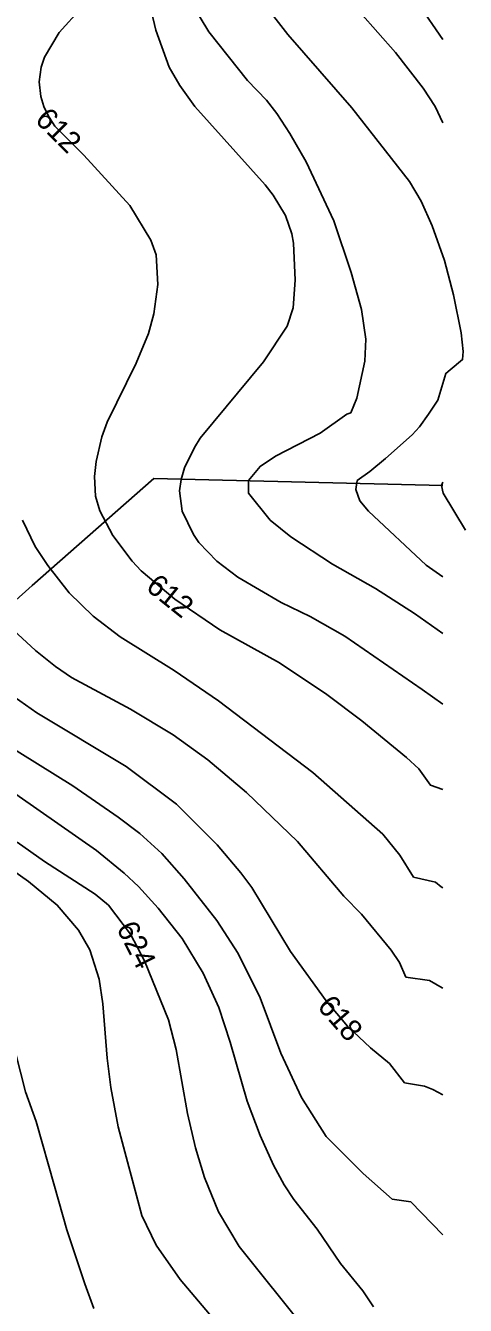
# Model space of a CAD drawing. Extents: x -709584 to -702006, y -1161789 to -1157496.
# Drawn here: x -705044 to -704841, y -1160762 to -1160169 of the extents above; entities that cross this region are included whole.
import ezdxf

# ---------------------------------------------------------------- set-up
doc = ezdxf.new("R2010")
doc.units = 0
for name, color, linetype in [('103_hranice KÚ', 7, 'Continuous'), ('120_vrstevnice hlavní', 7, 'Continuous'), ('121_vrstevnice hlavní_popis', 7, 'Continuous'), ('122_vrstevnice základní', 7, 'Continuous')]:
    doc.layers.add(name, color=color, linetype=linetype)

msp = doc.modelspace()

# ---------------------------------------------------------------- linework, layer by layer
at = {"layer": '103_hranice KÚ'}
msp.add_lwpolyline([(-705456.34, -1160325.18), (-705444.93, -1160337.04), (-705439.56, -1160344.33), (-705374.81, -1160391.61), (-705351.95, -1160406.86), (-705330, -1160421.18), (-705321.97, -1160427.78), (-705302.59, -1160442.66), (-705279.21, -1160460.62), (-705257.54, -1160474.3), (-705211.17, -1160498.29), (-705207.11, -1160500.76), (-705172.76, -1160521.04), (-705162.16, -1160528.05), (-705135.84, -1160545.5), (-705101.16, -1160482.07), (-705080.71, -1160463.73), (-705041.01, -1160428.26), (-704984.88, -1160378.73), (-704851.18, -1160381.92)], dxfattribs=at)
at = {"layer": '120_vrstevnice hlavní'}
for points in [[(-704985.84, -1160162.59), (-704983.84, -1160171.14), (-704977.72, -1160188.24), (-704972.73, -1160196.78), (-704965.89, -1160206.48), (-704933.26, -1160242.81), (-704929.7, -1160247.51), (-704924, -1160256.92), (-704921.01, -1160265.47), (-704920.15, -1160269.74), (-704919.44, -1160286.84), (-704920.44, -1160299.67), (-704923.14, -1160308.22), (-704934.11, -1160324.75), (-704963.33, -1160360.08), (-704966.03, -1160364.36), (-704970.59, -1160373.76), (-704972.16, -1160379.18), (-704972.87, -1160384.45)], [(-704851.18, -1160728.97), (-704865.96, -1160713.66), (-704874.63, -1160712.4), (-704887.95, -1160700.5), (-704905.16, -1160683.43), (-704916.59, -1160665.31), (-704926.13, -1160644.79), (-704935.68, -1160619.14), (-704945.8, -1160598.62), (-704955.63, -1160583.37), (-704970.73, -1160564.14), (-704981.14, -1160552.31), (-704991.25, -1160543.05), (-705001.23, -1160535.49), (-705022.32, -1160521.1), (-705054.95, -1160500.58), (-705074.76, -1160485.91), (-705102.83, -1160462.11), (-705107.39, -1160457.55), (-705126.34, -1160440.74), (-705135.74, -1160430.48), (-705144.29, -1160419.5), (-705154.84, -1160402.83), (-705172.36, -1160372.05)], [(-704972.87, -1160384.45), (-704971.76, -1160393.85), (-704966.47, -1160404.7), (-704964.06, -1160408.29), (-704955.63, -1160416.94), (-704945.94, -1160424.49), (-704925.85, -1160436.18), (-704912.46, -1160442.59), (-704896.5, -1160451.71), (-704860.73, -1160476.36), (-704851.18, -1160483.29)]]:
    msp.add_lwpolyline(points, dxfattribs=at)
at = {"layer": '122_vrstevnice základní'}
for points in [[(-705028.59, -1160172.28), (-705018.19, -1160160.88)], [(-704966.89, -1160159.45), (-704959.33, -1160171.85), (-704941.52, -1160194.51), (-704932.69, -1160203.48), (-704927.88, -1160209.8), (-704921.86, -1160219.01), (-704914.31, -1160232.12), (-704901.62, -1160259.48), (-704893.5, -1160283.42), (-704888.8, -1160300.52), (-704886.81, -1160314.2), (-704887.23, -1160324.46), (-704890.94, -1160341.56), (-704893.79, -1160348.4), (-704895.52, -1160348.92), (-704907.94, -1160357.79), (-704928.62, -1160368.43), (-704935.71, -1160373.16), (-704941.03, -1160379.66), (-704941.03, -1160385.57), (-704930.98, -1160397.99)], [(-704885.48, -1160393.85), (-704889.61, -1160389.12), (-704891.39, -1160383.8), (-704890.8, -1160379.66), (-704884.89, -1160375.52), (-704877.72, -1160369.52), (-704865.32, -1160358.54), (-704861.92, -1160354.88), (-704857.78, -1160348.9), (-704853.46, -1160342.41), (-704849.83, -1160330.07), (-704847.76, -1160328.45), (-704842.08, -1160323.67), (-704841.78, -1160319.9), (-704842.63, -1160311.21), (-704846.2, -1160293.68), (-704850.47, -1160277.72), (-704856.03, -1160261.76), (-704861.16, -1160250.36), (-704866.57, -1160241.24), (-704893.22, -1160207.04), (-704922.86, -1160173.13), (-704935.25, -1160157.17)], [(-704851.18, -1160175.48), (-704862.44, -1160159.17)], [(-704889.37, -1160163.01), (-704873.13, -1160181.54), (-704860.3, -1160197.93), (-704854.74, -1160206.48), (-704851.18, -1160214.04)], [(-705179.06, -1160168.71), (-705172.79, -1160179.12), (-705166.95, -1160191.08), (-705153.98, -1160223), (-705147.86, -1160234.97), (-705138.02, -1160248.94), (-705127.62, -1160260.34), (-705121.35, -1160268.6), (-705114.23, -1160280.86), (-705108.53, -1160296.82), (-705105.53, -1160308.79), (-705102.83, -1160326.74), (-705102.4, -1160344.69), (-705101.54, -1160354.67), (-705099.83, -1160364.64), (-705095.99, -1160378.61), (-705091, -1160392.57), (-705086.3, -1160402.55), (-705080.31, -1160412.81), (-705069.06, -1160428.48), (-705055.66, -1160443.44), (-705039.56, -1160458.41), (-705030.3, -1160465.81), (-705022.89, -1160470.8)], [(-704851.18, -1160522.79), (-704856.88, -1160520.67), (-704862.3, -1160513.12), (-704868, -1160507.85), (-704888.66, -1160490.89), (-704904.76, -1160478.78), (-704926.7, -1160464.1), (-704954.21, -1160448.86), (-704975.15, -1160434.61), (-704990.68, -1160421.5), (-704994.82, -1160417.08), (-705003.79, -1160405.11), (-705009.78, -1160393.71), (-705011.77, -1160386.87), (-705012.2, -1160377.75), (-705011.49, -1160370.91), (-705008.92, -1160359.51), (-705006.36, -1160352.67), (-704992.96, -1160325.31), (-704987.26, -1160311.64), (-704984.84, -1160302.52), (-704982.99, -1160288.84), (-704983.7, -1160275.16), (-704986.12, -1160268.32), (-704995.96, -1160252.36), (-705017.19, -1160228.99), (-705030.58, -1160215.59), (-705033.58, -1160211.03), (-705035.71, -1160206.48), (-705037, -1160201.92), (-705037.85, -1160195.07), (-705036.85, -1160188.24), (-705035.43, -1160183.68), (-705028.59, -1160172.28)], [(-704851.18, -1160380.37), (-704851.8, -1160382.02), (-704851.01, -1160385.57), (-704840.75, -1160402.59)], [(-705045.55, -1160397.99), (-705039.7, -1160410.24), (-705033.86, -1160419.08), (-705023.89, -1160431.62), (-705012.91, -1160442.45), (-705000.37, -1160451.99), (-704975.44, -1160467.67), (-704954.92, -1160481.63), (-704911.32, -1160514.83), (-704878.97, -1160543.47), (-704870.99, -1160553.16), (-704864.72, -1160563.28), (-704854.6, -1160565.56), (-704851.9, -1160567.84), (-704851.18, -1160568.29)], [(-704930.98, -1160397.99), (-704921.53, -1160405.67), (-704902.2, -1160418.36), (-704882.25, -1160429.62), (-704864.29, -1160441.3), (-704851.18, -1160450.47)], [(-704851.18, -1160424.33), (-704858.88, -1160418.93), (-704885.48, -1160393.85)], [(-705256.44, -1160430.62), (-705247.32, -1160437.89), (-705215.4, -1160459.83), (-705167.95, -1160496.17), (-705130.47, -1160523.1), (-705107.96, -1160540.48), (-705078.89, -1160564.14), (-705067.2, -1160575.39), (-705061.08, -1160582.95), (-705058.23, -1160589.78), (-705057.09, -1160594.34), (-705048.82, -1160644.5), (-705044.12, -1160662.74), (-705039.28, -1160676.42), (-705030.79, -1160706.37), (-705025.1, -1160726.57), (-705016.76, -1160751.66), (-705012.49, -1160763.06)], [(-705022.89, -1160470.8), (-704995.67, -1160485.48), (-704975.86, -1160497.45), (-704959.76, -1160508.99), (-704941.95, -1160524.09), (-704918.3, -1160546.75), (-704896.92, -1160572.11), (-704888.8, -1160580.38), (-704875.12, -1160597.19), (-704871.27, -1160602.89), (-704868.25, -1160609.57), (-704857.31, -1160611.16), (-704851.47, -1160614.58), (-704851.18, -1160614.71)], [(-704851.18, -1160664.17), (-704855.74, -1160661.6), (-704859.59, -1160660.03), (-704868.85, -1160658.61), (-704875.83, -1160649.63), (-704884.67, -1160642.36), (-704895.21, -1160632.25), (-704905.19, -1160620.56), (-704921.58, -1160597.76), (-704939.53, -1160568.12), (-704944.52, -1160561.28), (-704955.49, -1160548.32), (-704974.3, -1160529.51), (-704997.52, -1160512.12), (-705038.85, -1160487.19), (-705060.08, -1160472.37)], [(-704959.05, -1160765.62), (-704972.59, -1160749.66), (-704983.7, -1160733.7), (-704990.4, -1160720.02), (-705001.23, -1160678.99), (-705004.65, -1160660.75), (-705006.36, -1160647.07), (-705008.35, -1160621.99), (-705010.06, -1160610.59), (-705014.34, -1160596.91), (-705019.61, -1160587.79), (-705029.44, -1160576.25), (-705042.7, -1160565.28), (-705059.94, -1160553.31), (-705072.76, -1160545.75), (-705084.45, -1160539.77), (-705094.14, -1160533.64), (-705125.2, -1160510.84), (-705136.96, -1160501.41)], [(-704998.52, -1160561.43), (-705011.35, -1160551.03), (-705083.02, -1160501.01)], [(-705047.97, -1160547.18), (-705035.43, -1160556.01), (-705011.92, -1160571.26), (-705005.79, -1160576.25), (-704995.53, -1160589.78), (-704989.12, -1160602.04), (-704978, -1160629.4), (-704974.44, -1160643.08), (-704969.31, -1160672.72)], [(-704883.24, -1160762.2), (-704888.09, -1160754.79), (-704898.49, -1160742.25), (-704909.32, -1160726.29), (-704920.01, -1160712.61), (-704924.57, -1160705.78), (-704929.41, -1160696.66), (-704935.68, -1160682.98), (-704941.67, -1160667.02), (-704949.5, -1160639.66), (-704954.78, -1160623.7), (-704962.04, -1160607.74), (-704971.73, -1160591.78), (-704982.85, -1160577.67), (-704991.97, -1160567.7), (-704998.52, -1160561.43)], [(-704969.31, -1160672.72), (-704965.6, -1160688.68), (-704961.33, -1160702.36), (-704954.92, -1160718.31), (-704945.37, -1160734.27), (-704914.31, -1160773.03), (-704908.75, -1160782.72), (-704903.62, -1160794.12), (-704901.48, -1160803.24), (-704901.06, -1160812.36), (-704905.47, -1160846.56), (-704907.33, -1160863.66), (-704900.91, -1160868.22), (-704897.21, -1160872.35), (-704895.64, -1160876.05), (-704888.52, -1160884.18), (-704876.55, -1160895.29), (-704852.18, -1160913.53), (-704851.18, -1160914.12)]]:
    msp.add_lwpolyline(points, dxfattribs=at)

# ---------------------------------------------------------------- texts
at = {"layer": '121_vrstevnice hlavní_popis'}
for s, rotation, p in [('612', 315.05733, (-705040.22, -1160213.12)), ('612', 321.19147, (-704989.01, -1160429.9)), ('624', 296.85632, (-705002.3, -1160586.88)), ('618', 311.17269, (-704909.64, -1160623.43))]:
    msp.add_text(s, height=10, rotation=rotation, dxfattribs=at).set_placement(p)

doc.saveas('drawing.dxf')
